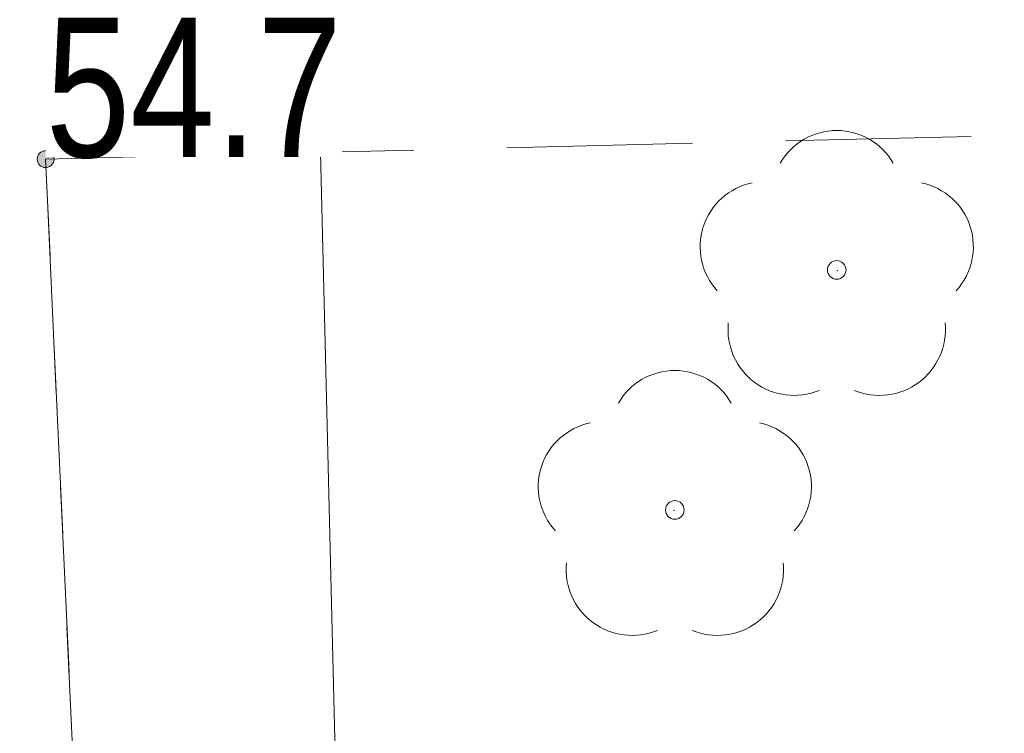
# Model space of a CAD drawing. Header units: metres. Extents: x 5504996 to 5514259, y 5943254 to 5951281.
# Tile 542 of 656: x 5509811.46 to 5509816.76, y 5948021.16 to 5948025. Entities that reach past the tile are written whole.
import ezdxf

# ---------------------------------------------------------------- set-up
doc = ezdxf.new("R2010")
doc.units = ezdxf.units.M
doc.linetypes.add('L_0_04', pattern=[1.5, 1, -0.5])
doc.layers.get('0').update_dxf_attribs({"linetype": 'CONTINUOUS', "lineweight": 18, "true_color": 0x000000})
for name, color, linetype, lineweight, true_color in [('BDZ_ObiektPrzyrodniczy_P_OBOP02_01', 7, 'CONTINUOUS', 18, 0x000000), ('KR_ObiektKarto', 7, 'CONTINUOUS', 18, 0x000000), ('OT_Rzedna', 7, 'CONTINUOUS', 18, 0x000000), ('OT_Skarpa', 7, 'CONTINUOUS', 18, 0x000000), ('pomiar', 7, 'CONTINUOUS', 18, 0x000000)]:
    doc.layers.add(name, color=color, linetype=linetype, lineweight=lineweight, true_color=true_color)
doc.styles.get("Standard").update_dxf_attribs({"font": 'simplex.shx'})

# ---------------------------------------------------------------- blocks, each defined once
blk = doc.blocks.new('OTRN')
at = {"linetype": 'Continuous', "lineweight": 13}
blk.add_hatch(color=0, dxfattribs=at).paths.add_polyline_path([(0, -0.091, 1), (0, 0.091, 1)])
at = {"color": 0, "linetype": 'Continuous', "lineweight": 13}
blk.add_circle((0, 0), 0.0906, dxfattribs=at)

msp = doc.modelspace()

# ---------------------------------------------------------------- linework, layer by layer
at = {"layer": 'BDZ_ObiektPrzyrodniczy_P_OBOP02_01', "color": 96, "linetype": 'Continuous', "lineweight": 18, "true_color": 0x007f00}
for centre in [(5509815.856, 5948023.654), (5509815.856, 5948023.654), (5509814.985, 5948022.363), (5509814.985, 5948022.363)]:
    msp.add_circle(centre, 0.05, dxfattribs=at)
for centre, radius, start, end in [((5509815.856, 5948024.054), 0.35, 29.8459, 150.1541), ((5509815.471, 5948023.779), 0.35, 101.6336, 222.6627), ((5509816.241, 5948023.779), 0.35, 317.3373, 78.3664), ((5509815.626, 5948023.334), 0.355, 174.3693, 292.5572), ((5509816.086, 5948023.334), 0.355, 247.4428, 5.6307), ((5509814.985, 5948022.763), 0.35, 29.8459, 150.1541), ((5509814.6, 5948022.488), 0.35, 101.6336, 222.6627), ((5509815.37, 5948022.488), 0.35, 317.3373, 78.3664), ((5509814.755, 5948022.043), 0.355, 174.3693, 292.5572), ((5509815.215, 5948022.043), 0.355, 247.4428, 5.6307)]:
    msp.add_arc(centre, radius, start, end, dxfattribs=at)
at = {"layer": 'KR_ObiektKarto', "linetype": 'Continuous', "lineweight": 18, "flags": 128}
msp.add_lwpolyline([(5509813.078, 5948024.2863), (5509813.1664, 5948020.6878)], dxfattribs=at)
at = {"layer": 'OT_Skarpa', "color": 18, "linetype": 'L_0_04', "lineweight": 18, "true_color": 0x000000, "flags": 128}
for points in [[(5509840.11, 5948024.95), (5509862.29, 5948022.92), (5509878.21, 5948022.18), (5509876.87, 5948016.33), (5509862.1, 5948018.13), (5509839.51, 5948019.71), (5509811.76, 5948020.74), (5509811.6, 5948024.25)], [(5509771.52, 5948022.4), (5509791.67, 5948024.85), (5509811.6, 5948024.25), (5509811.76, 5948020.74), (5509791.47, 5948021.49), (5509785.25, 5948020.72), (5509761.63, 5948018.59), (5509762, 5948021.46)]]:
    msp.add_lwpolyline(points, close=True, dxfattribs=at)
at = {"layer": 'pomiar'}
for p in [(5509815.86, 5948023.65, 54.54), (5509814.98, 5948022.36, 53.81)]:
    msp.add_point(p, dxfattribs=at)

# ---------------------------------------------------------------- block references
at = {"layer": 'OT_Rzedna', "linetype": 'Continuous', "xscale": 0.5, "yscale": 0.5, "zscale": 0.5}
msp.add_blockref('OTRN', (5509811.6, 5948024.25, 54.7), dxfattribs=at)

# ---------------------------------------------------------------- next in the draw order: texts
at = {"layer": 'OT_Rzedna', "color": 18, "true_color": 0x000000, "insert": (5509811.6, 5948024.25), "char_height": 0.75, "attachment_point": 7, "line_spacing_factor": 0.9, "bg_fill": 3, "box_fill_scale": 1, "bg_fill_color": 0, "bg_fill_transparency": 0}
msp.add_mtext('\\W0.7818x;\\fArial|b0|i0;54.7', dxfattribs=at)

doc.saveas('drawing.dxf')
